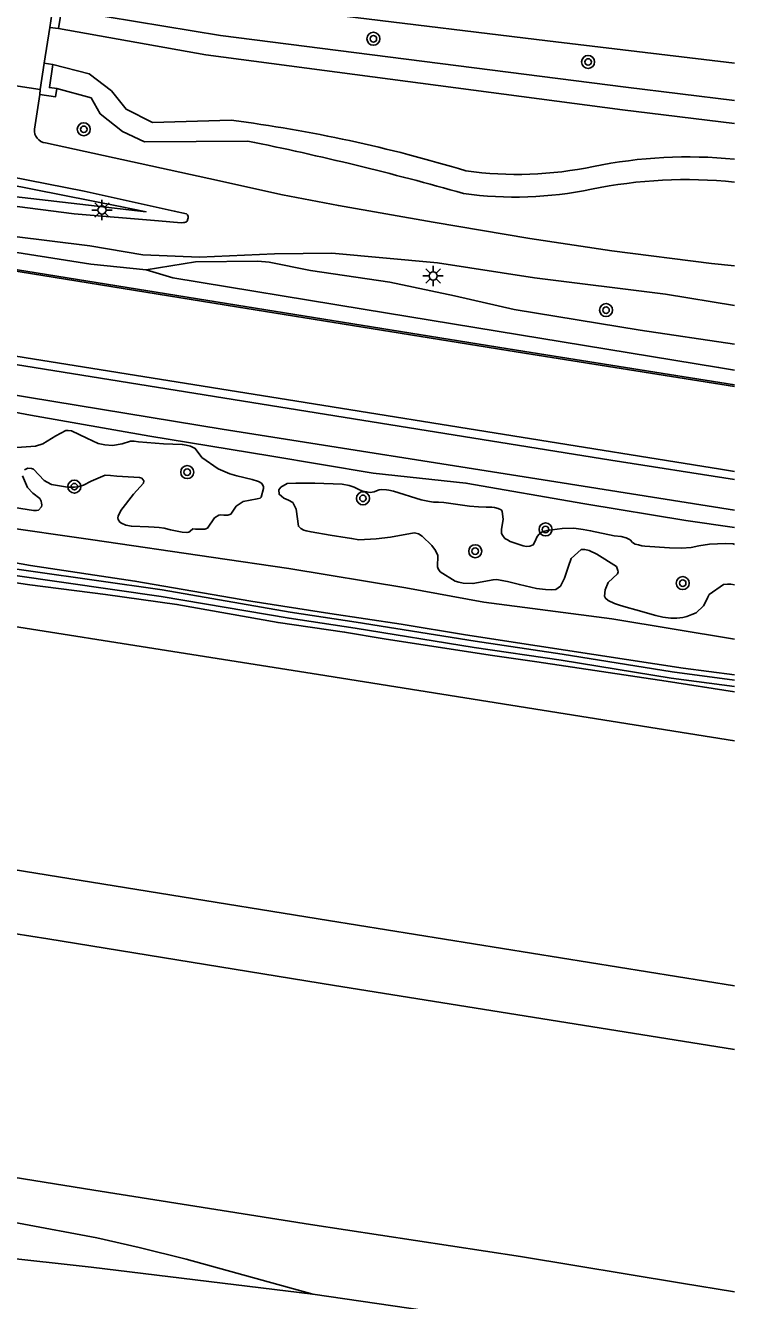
# Model space of a CAD drawing. Extents: x 131000 to 133013, y 393000 to 396501.
# Drawn here: x 132956.5 to 133000, y 394289.9 to 394368.1 of the extents above; entities that cross this region are included whole.
import ezdxf

# ---------------------------------------------------------------- set-up
doc = ezdxf.new("R2010")
doc.units = 0
for name, color, linetype in [('gg-afsc-muur', 7, 'Continuous'), ('gg-knt-BGT kruinlijn', 7, 'Continuous'), ('gg-knt-bovenkant onderkant talud', 7, 'Continuous'), ('gg-knt-verharding', 7, 'Continuous'), ('gg-kntw-beschoeiing', 7, 'Continuous'), ('gg-kntw-bovenkant insteek waterloop', 7, 'Continuous'), ('gg-kntw-waterlijn', 7, 'Continuous'), ('gg-kwrk-kunstwerk niveau 01', 7, 'Continuous'), ('gt-symb-boom', 7, 'Continuous'), ('gt-symb-lichtmast', 7, 'Continuous'), ('gx-grn-maaiveld', 7, 'Continuous')]:
    doc.layers.add(name, color=color, linetype=linetype)

# ---------------------------------------------------------------- blocks, each defined once
blk = doc.blocks.new('gt0-BOOM')
at = {"layer": 'gt-symb-boom'}
for radius in [0.4, 0.2]:
    blk.add_circle((0, 0), radius, dxfattribs=at)
blk = doc.blocks.new('gt0-LMAST')
at = {"layer": 'gt-symb-lichtmast'}
for p, q in [((-0.182, 0.173), (-0.447, 0.438)), ((-0.005, 0.246), (-0.005, 0.621)), ((0.172, 0.173), (0.437, 0.438)), ((-0.255, -0.004), (-0.63, -0.004)), ((-0.182, -0.181), (-0.447, -0.446)), ((-0.005, -0.254), (-0.005, -0.629)), ((0.437, -0.446), (0.172, -0.181)), ((0.245, -0.004), (0.62, -0.004))]:
    blk.add_line(p, q, dxfattribs=at)
blk.add_circle((-0.005, -0.004), 0.25, dxfattribs=at)

msp = doc.modelspace()

# ---------------------------------------------------------------- linework, layer by layer
at = {"layer": 'gg-afsc-muur'}
for p, q in [((132958.525, 394367.938), (132958.005, 394368.01)), ((132958.178, 394365.732), (132957.658, 394365.818)), ((132957.417, 394364.204), (132957.38, 394363.894))]:
    msp.add_line(p, q, dxfattribs=at)
for points in [[(132959.187, 394369.282), (132958.751, 394369.33), (132958.525, 394367.938)], [(132958.423, 394364.265), (132957.98, 394364.317), (132958.178, 394365.732)], [(132957.38, 394363.894), (132958.353, 394363.752), (132958.423, 394364.265)]]:
    msp.add_lwpolyline(points, dxfattribs=at)
at = {"layer": 'gg-knt-BGT kruinlijn'}
for points in [[(132806.041, 394368.37), (132817.378, 394366.59), (132827.279, 394364.948), (132838.384, 394363.275), (132848.65, 394361.605), (132858.703, 394359.91), (132869.182, 394358.326), (132878.175, 394356.818), (132890.898, 394354.539), (132905.095, 394352.522), (132912.518, 394351.333), (132922.16, 394349.702), (132934.633, 394347.907), (132941.114, 394346.955), (132948.612, 394345.748), (132956.822, 394344.209), (132964.137, 394342.912), (132971.504, 394341.699), (132977.838, 394340.633), (132983.527, 394340.039), (132990.825, 394338.758), (132997.008, 394337.729), (133000, 394337.315)], [(132917.325, 394300.917), (132931.437, 394298.416), (132940.138, 394296.947), (132952.857, 394295.165), (132956.077, 394294.596), (132960.876, 394293.698), (132963.481, 394293.103), (132966.365, 394292.401), (132974.135, 394290.24)]]:
    msp.add_lwpolyline(points, dxfattribs=at)
at = {"layer": 'gg-knt-bovenkant onderkant talud'}
msp.add_lwpolyline([(132866.86, 394375.617), (132867.848, 394376.155), (132869.421, 394376.636), (132916.874, 394366.001), (132962.326, 394357.015), (132963.908, 394356.688), (132949.74, 394358.333), (132904.881, 394365.409), (132874.394, 394370.593)], dxfattribs=at)
at = {"layer": 'gg-knt-verharding'}
msp.add_line((132957.058, 394361.765), (132957.38, 394363.894), dxfattribs=at)
msp.add_lwpolyline([(132959.713, 394371.01), (132976.069, 394368.695), (132988.527, 394367.177), (133000, 394365.816)], dxfattribs=at)
msp.add_arc((132957.845, 394361.696), 0.79, 175.01215, 262.25825, dxfattribs=at)
at = {"layer": 'gg-kntw-beschoeiing'}
for p, q in [((132969.463, 394350.954), (132952.019, 394353.781)), ((132986.623, 394348.201), (132969.463, 394350.954)), ((132986.623, 394348.201), (133000, 394346.066)), ((132953.219, 394347.748), (132970.389, 394344.981)), ((132970.389, 394344.981), (132992.405, 394341.45)), ((132992.405, 394341.45), (133000, 394340.244))]:
    msp.add_line(p, q, dxfattribs=at)
at = {"layer": 'gg-kntw-bovenkant insteek waterloop'}
for points in [[(132968.47, 394367.514), (132959.772, 394368.952), (132959.187, 394369.282)], [(132968.47, 394367.514), (132993.337, 394364.333), (133000, 394363.523)], [(132958.423, 394364.265), (132960.536, 394363.689), (132961.08, 394362.706), (132962.454, 394361.611), (132963.81, 394360.985), (132970.14, 394361.029)]]:
    msp.add_lwpolyline(points, dxfattribs=at)
for centre, radius, start, end in [((132934.848, 394187.01), 177.562, 74.13613, 78.53561), ((132986.535, 394380.543), 22.951, 262.11241, 281.777), ((132997.03, 394329.689), 28.975, 84.11617, 101.56894)]:
    msp.add_arc(centre, radius, start, end, dxfattribs=at)
at = {"layer": 'gg-kntw-waterlijn'}
msp.add_line((132967.569, 394366.316), (132958.525, 394367.938), dxfattribs=at)
for points in [[(132967.569, 394366.316), (132993.141, 394362.947), (133000, 394362.113)], [(132958.178, 394365.732), (132960.42, 394365.149), (132961.791, 394364.106), (132962.68, 394362.982), (132964.293, 394362.18), (132969.13, 394362.312)]]:
    msp.add_lwpolyline(points, dxfattribs=at)
for centre, radius, start, end in [((132957.733, 394274.745), 88.305, 73.0243, 82.58443), ((132997.157, 394331.11), 28.948, 84.36462, 101.57684), ((132986.664, 394381.932), 22.947, 262.11191, 281.778)]:
    msp.add_arc(centre, radius, start, end, dxfattribs=at)
at = {"layer": 'gg-kwrk-kunstwerk niveau 01'}
for p, q in [((132958.005, 394368.01), (132958.25, 394369.636)), ((132957.658, 394365.818), (132958.005, 394368.01)), ((132957.658, 394365.818), (132957.417, 394364.204)), ((132955.393, 394364.499), (132957.417, 394364.204))]:
    msp.add_line(p, q, dxfattribs=at)
at = {"layer": 'gx-grn-maaiveld'}
msp.add_line((132974.135, 394290.24), (132990.161, 394287.916), dxfattribs=at)
for points in [[(132963.921, 394353.135), (132960.518, 394353.475), (132954.411, 394354.436), (132943.987, 394356.173), (132929.895, 394358.41), (132916.938, 394360.6), (132906.388, 394362.198), (132897.547, 394363.557), (132887.165, 394365.178), (132876.059, 394367.084), (132864.762, 394368.751), (132852.712, 394370.736), (132839.23, 394373.046), (132826.745, 394374.919), (132813.476, 394377.042), (132799.853, 394379.194), (132786.635, 394381.216), (132781.592, 394382.048), (132781.492, 394382.047), (132781.417, 394381.999)], [(132779.366, 394374.463), (132780.024, 394374.381), (132779.952, 394373.785), (132790.505, 394372.147), (132802.417, 394370.245), (132820.183, 394367.414), (132832.337, 394365.485), (132853.549, 394361.994), (132867.812, 394359.701), (132884.785, 394356.959), (132899.967, 394354.472), (132914.481, 394352.083), (132926.982, 394350.05), (132940.238, 394347.927), (132953.754, 394345.771), (132968.575, 394343.343), (132989.04, 394340.112), (133000, 394338.369)], [(132905.358, 394364.818), (132915.372, 394363.27), (132927.185, 394361.373), (132934.943, 394360.1), (132944.337, 394358.608), (132952.636, 394357.444), (132959.491, 394356.566), (132964.661, 394356.136), (132966.065, 394356.012), (132966.199, 394356.024), (132966.26, 394356.037), (132966.324, 394356.055), (132966.379, 394356.081), (132966.42, 394356.117), (132966.468, 394356.248), (132966.479, 394356.312), (132966.484, 394356.401), (132966.449, 394356.507), (132966.376, 394356.558), (132965.637, 394356.727), (132960.103, 394357.95), (132953.21, 394359.311), (132917.35, 394367.113), (132894.444, 394372.321)], [(132818.99, 394369.971), (132836.604, 394367.183), (132852.485, 394364.589), (132867.549, 394362.128), (132883.283, 394359.595), (132896.526, 394357.427), (132917.359, 394354.047), (132928.183, 394352.298), (132950.658, 394348.668), (132973.672, 394344.978), (132999.14, 394340.884), (133000, 394340.746)], [(133000, 394345.959), (132986.603, 394348.097), (132969.443, 394350.85), (132951.999, 394353.677), (132935.681, 394356.271), (132922.901, 394358.337), (132908.017, 394360.776), (132896.179, 394362.648), (132884.655, 394364.501), (132869.142, 394367.059), (132856.491, 394369.039)], [(132869.804, 394368.342), (132876.509, 394367.415), (132882.962, 394366.385), (132889.957, 394365.165), (132897.274, 394364.043), (132904.224, 394362.905), (132912.879, 394361.559), (132919.348, 394360.628), (132926.663, 394359.462), (132933.55, 394358.345), (132940.161, 394357.338), (132946.352, 394356.285), (132953.343, 394355.483), (132960.453, 394354.591), (132963.701, 394354.055), (132967.192, 394353.911), (132971.78, 394354.116), (132975.294, 394354.156), (132981.775, 394353.555), (132987.723, 394352.639), (132995.774, 394351.629), (133000, 394350.933)], [(132759.688, 394362.613), (132783.805, 394358.781), (132807.595, 394354.98), (132834.379, 394350.658), (132862.542, 394346.191), (132889.658, 394341.834), (132915.941, 394337.637), (132945.983, 394332.79), (132974.477, 394328.281), (133000, 394324.219)], [(132957.739, 394360.913), (132967.75, 394358.74), (132972.269, 394357.733), (132975.7, 394357.07), (132981.526, 394356.055), (132987.449, 394355.047), (132992.482, 394354.299), (132998.588, 394353.515), (133000, 394353.372)], [(132963.921, 394353.135), (132966.934, 394353.614), (132970.766, 394353.655), (132971.456, 394353.598), (132973.996, 394353.079), (132978.862, 394352.363), (132982.821, 394351.519), (132986.492, 394350.691), (132994.214, 394349.422), (133000, 394348.558)], [(132963.921, 394353.135), (132965.551, 394352.639), (132977.232, 394350.717), (132999.028, 394347.136), (133000, 394346.968)], [(132757.52, 394348.034), (132786.776, 394343.446), (132827.139, 394336.884), (132863.407, 394331.041), (132898.126, 394325.557), (132933.608, 394319.891), (132975.101, 394313.187), (133000, 394309.173)], [(132757.065, 394344.129), (132770.282, 394342.039), (132785.702, 394339.575), (132786.756, 394339.408), (132813.459, 394335.115), (132839.16, 394331.06), (132848.288, 394329.652), (132872.48, 394325.7), (132900.08, 394321.27), (132928.07, 394316.8), (132946.39, 394313.85), (132957.884, 394312.052), (132975.46, 394309.2), (132993.23, 394306.35), (133000, 394305.259)], [(132911.984, 394344.472), (132914.886, 394344.088), (132917.187, 394343.74), (132918.573, 394343.431), (132921.728, 394342.997), (132924.864, 394342.503), (132928.358, 394341.976), (132933.849, 394341.117), (132937.891, 394340.625), (132941.375, 394339.948), (132942.485, 394339.661), (132943.573, 394339.43), (132944.876, 394339.092), (132949.476, 394338.324), (132954.631, 394337.415), (132960.63, 394336.547), (132967.898, 394335.484), (132972.666, 394334.792), (132979.848, 394333.6), (132984.627, 394332.727), (132992.479, 394331.7), (133000, 394330.448)], [(132955.974, 394342.209), (132957.119, 394342.297), (132957.567, 394342.448), (132958.377, 394342.94), (132958.984, 394343.265), (132959.128, 394343.27), (132959.323, 394343.246), (132960.278, 394342.789), (132960.957, 394342.474), (132961.38, 394342.392), (132961.842, 394342.348), (132962.431, 394342.444), (132962.948, 394342.612), (132963.167, 394342.601), (132963.441, 394342.558), (132964.975, 394342.453), (132966.127, 394342.412), (132966.358, 394342.371), (132966.638, 394342.294), (132966.921, 394342.162), (132967.334, 394341.595), (132968.326, 394340.905), (132969.052, 394340.607), (132969.477, 394340.471), (132970.407, 394340.262), (132970.809, 394340.135), (132970.984, 394340.037), (132971.065, 394339.914), (132971.099, 394339.809), (132971.107, 394339.697), (132970.964, 394339.163), (132970.896, 394339.113), (132970.72, 394339.075), (132969.87, 394338.901), (132969.435, 394338.617), (132969.099, 394338.128), (132968.924, 394338.065), (132968.673, 394338.069), (132968.46, 394338.082), (132968.372, 394338.065), (132968.095, 394337.893), (132967.665, 394337.257), (132967.51, 394337.196), (132967.3, 394337.198), (132966.937, 394337.215), (132966.782, 394337.219), (132966.604, 394337.075), (132966.53, 394337.022), (132966.411, 394336.995), (132966.128, 394337.014), (132965.4, 394337.167), (132965.008, 394337.263), (132964.704, 394337.305), (132964.401, 394337.322), (132964.045, 394337.357), (132963.002, 394337.388), (132962.667, 394337.46), (132962.408, 394337.565), (132962.303, 394337.632), (132962.193, 394337.794), (132962.168, 394337.893), (132962.184, 394337.996), (132962.36, 394338.355), (132963.128, 394339.364), (132963.742, 394340.026), (132963.758, 394340.164), (132963.638, 394340.328), (132963.511, 394340.383), (132962.119, 394340.458), (132961.724, 394340.499), (132961.395, 394340.51), (132960.534, 394340.162), (132960.076, 394339.897), (132959.809, 394339.823), (132959.512, 394339.784), (132959.091, 394339.784), (132958.113, 394339.94), (132957.845, 394340.087), (132957.645, 394340.188), (132957.01, 394340.882), (132956.868, 394340.938), (132956.66, 394340.951), (132956.443, 394340.849)], [(132911.77, 394341.585), (132914.303, 394341.085), (132919.274, 394340.393), (132924.34, 394339.511), (132930.913, 394338.364), (132938.667, 394337.081), (132945.951, 394335.97), (132952.731, 394334.81), (132964.823, 394333.066), (132972.68, 394331.739), (132976.726, 394331.119), (132984.025, 394329.944), (132989.378, 394329.164), (132996.125, 394328.063), (133000, 394327.547)], [(132911.837, 394341.961), (132914.367, 394341.462), (132919.333, 394340.77), (132924.405, 394339.887), (132930.976, 394338.74), (132938.739, 394337.534), (132946.014, 394336.346), (132952.791, 394335.192), (132964.89, 394333.483), (132972.742, 394332.116), (132976.785, 394331.496), (132984.083, 394330.321), (132989.437, 394329.541), (132996.181, 394328.441), (133000, 394327.932)], [(132912.784, 394342.301), (132914.908, 394341.926), (132918.09, 394341.513), (132920.041, 394341.218), (132922.233, 394340.753), (132924.857, 394340.271), (132928.908, 394339.546), (132931.756, 394339.024), (132936.785, 394338.308), (132943.732, 394337.19), (132950.383, 394336.114), (132956.818, 394334.967), (132963.217, 394334.021), (132970.326, 394332.795), (132975.185, 394332.026), (132979.561, 394331.377), (132983.502, 394330.728), (132987.899, 394330.043), (132996.86, 394328.68), (133000, 394328.254)], [(132910.353, 394341.529), (132913.809, 394340.925), (132917.536, 394340.356), (132918.913, 394340.186), (132923.248, 394339.374), (132928.135, 394338.605), (132933.651, 394337.57), (132939.65, 394336.52), (132944.346, 394335.841), (132947.681, 394335.256), (132952.197, 394334.472), (132956.777, 394333.791), (132961.421, 394333.188), (132965.795, 394332.582), (132972.004, 394331.473), (132976.082, 394330.883), (132978.521, 394330.473), (132985.011, 394329.477), (132987.869, 394329.071), (132995.811, 394327.867), (133000, 394327.225)], [(132956.327, 394340.486), (132956.631, 394339.767), (132956.962, 394339.41), (132957.379, 394339.089), (132957.474, 394338.929), (132957.501, 394338.809), (132957.508, 394338.693), (132957.496, 394338.584), (132957.306, 394338.363), (132957.175, 394338.358), (132956.995, 394338.361), (132955.84, 394338.545)], [(133000, 394333.789), (132999.776, 394333.834), (132999.567, 394333.827), (132999.321, 394333.8), (132998.444, 394333.186), (132998.361, 394333.03), (132998.234, 394332.756), (132998.097, 394332.503), (132997.659, 394332.076), (132997.375, 394331.97), (132997.07, 394331.848), (132996.831, 394331.78), (132996.461, 394331.747), (132996.088, 394331.739), (132995.609, 394331.8), (132995.174, 394331.9), (132993.953, 394332.259), (132993.352, 394332.424), (132992.947, 394332.545), (132992.649, 394332.637), (132992.247, 394332.823), (132992.093, 394332.964), (132992.035, 394333.097), (132992.075, 394333.476), (132992.256, 394333.93), (132992.82, 394334.456), (132992.857, 394334.582), (132992.853, 394334.673), (132992.764, 394334.91), (132991.564, 394335.673), (132991.092, 394335.891), (132990.819, 394335.951), (132990.605, 394335.966), (132989.987, 394335.4), (132989.814, 394334.939), (132989.566, 394334.196), (132989.335, 394333.714), (132989.032, 394333.502), (132988.798, 394333.472), (132988.411, 394333.496), (132987.851, 394333.571), (132986.81, 394333.804), (132986.074, 394333.985), (132985.736, 394334.061), (132985.425, 394334.109), (132985.19, 394334.104), (132983.955, 394333.861), (132983.364, 394333.893), (132983.09, 394333.947), (132982.859, 394334.013), (132981.955, 394334.586), (132981.814, 394334.765), (132981.781, 394334.902), (132981.799, 394335.597), (132981.652, 394335.891), (132981.435, 394336.201), (132980.837, 394336.769), (132980.614, 394336.918), (132980.446, 394336.962), (132980.352, 394336.977), (132978.898, 394336.721), (132978.02, 394336.604), (132976.953, 394336.553), (132976.525, 394336.625), (132976.239, 394336.682), (132975.203, 394336.83), (132974.025, 394337.036), (132973.735, 394337.106), (132973.591, 394337.146), (132973.389, 394337.243), (132973.255, 394337.384), (132973.103, 394338.425), (132972.903, 394338.847), (132972.647, 394338.977), (132972.365, 394339.099), (132972.067, 394339.35), (132972.05, 394339.629), (132972.163, 394339.774), (132972.565, 394340.001), (132973.092, 394340.027), (132974.249, 394340.034), (132975.941, 394339.965), (132976.367, 394339.881), (132976.669, 394339.774), (132976.995, 394339.621), (132977.2, 394339.547), (132977.428, 394339.506), (132977.645, 394339.466), (132977.89, 394339.494), (132978.05, 394339.56), (132978.197, 394339.615), (132978.362, 394339.632), (132978.648, 394339.612), (132978.789, 394339.59), (132979.076, 394339.539), (132980.775, 394339.011), (132981.299, 394338.9), (132981.546, 394338.862), (132981.841, 394338.858), (132982.164, 394338.85), (132983.754, 394338.622), (132984.306, 394338.579), (132984.773, 394338.56), (132985.115, 394338.556), (132985.285, 394338.529), (132985.501, 394338.484), (132985.687, 394338.401), (132985.758, 394338.318), (132985.803, 394337.793), (132985.701, 394337.213), (132985.7, 394336.931), (132985.768, 394336.83), (132985.907, 394336.64), (132986.067, 394336.543), (132986.246, 394336.455), (132987.045, 394336.175), (132987.251, 394336.149), (132987.447, 394336.167), (132987.658, 394336.248), (132987.758, 394336.425), (132987.892, 394336.747), (132988.019, 394336.908), (132988.186, 394337.015), (132988.358, 394337.078), (132988.509, 394337.121), (132989.431, 394337.243), (132990.149, 394337.258), (132990.715, 394337.183), (132991.178, 394337.105), (132992.618, 394336.804), (132993.054, 394336.748), (132993.356, 394336.677), (132993.601, 394336.549), (132993.751, 394336.387), (132993.909, 394336.285), (132994.106, 394336.236), (132994.315, 394336.186), (132994.509, 394336.156), (132996.006, 394336.068), (132996.755, 394336.048), (132997.337, 394336.079), (132997.817, 394336.185), (132998.469, 394336.276), (132998.956, 394336.315), (132999.44, 394336.33), (132999.922, 394336.298), (133000, 394336.269)], [(132754.023, 394329.767), (132784.166, 394324.949), (132784.292, 394324.928), (132793.66, 394323.42), (132804.42, 394321.72), (132815.13, 394319.98), (132827.57, 394317.93), (132840.47, 394315.93), (132851.71, 394314.11), (132862.48, 394312.41), (132874.26, 394310.53), (132886.74, 394308.53), (132896.54, 394306.96), (132907.82, 394305.19), (132920.11, 394303.19), (132930.84, 394301.45), (132944.15, 394299.3), (132952.685, 394297.925), (132960.697, 394296.621), (132973.986, 394294.513), (132986.867, 394292.553), (132996.756, 394290.925), (133000, 394290.396)], [(132922.929, 394295.672), (132933.774, 394294.642), (132943.705, 394293.759), (132960.542, 394291.905), (132974.135, 394290.24)]]:
    msp.add_lwpolyline(points, dxfattribs=at)

# ---------------------------------------------------------------- block references
at = {"layer": 'gt-symb-boom'}
for p in [(132977.849, 394367.31), (132991.019, 394365.885), (132960.082, 394361.752), (132992.12, 394350.653), (132966.431, 394340.706), (132959.505, 394339.815), (132977.212, 394339.098), (132988.412, 394337.187), (132984.098, 394335.851), (132996.824, 394333.892)]:
    msp.add_blockref('gt0-BOOM', p, dxfattribs=at)
at = {"layer": 'gt-symb-lichtmast'}
for p in [(132961.203, 394356.8), (132981.52, 394352.752)]:
    msp.add_blockref('gt0-LMAST', p, dxfattribs=at)

doc.saveas('drawing.dxf')
